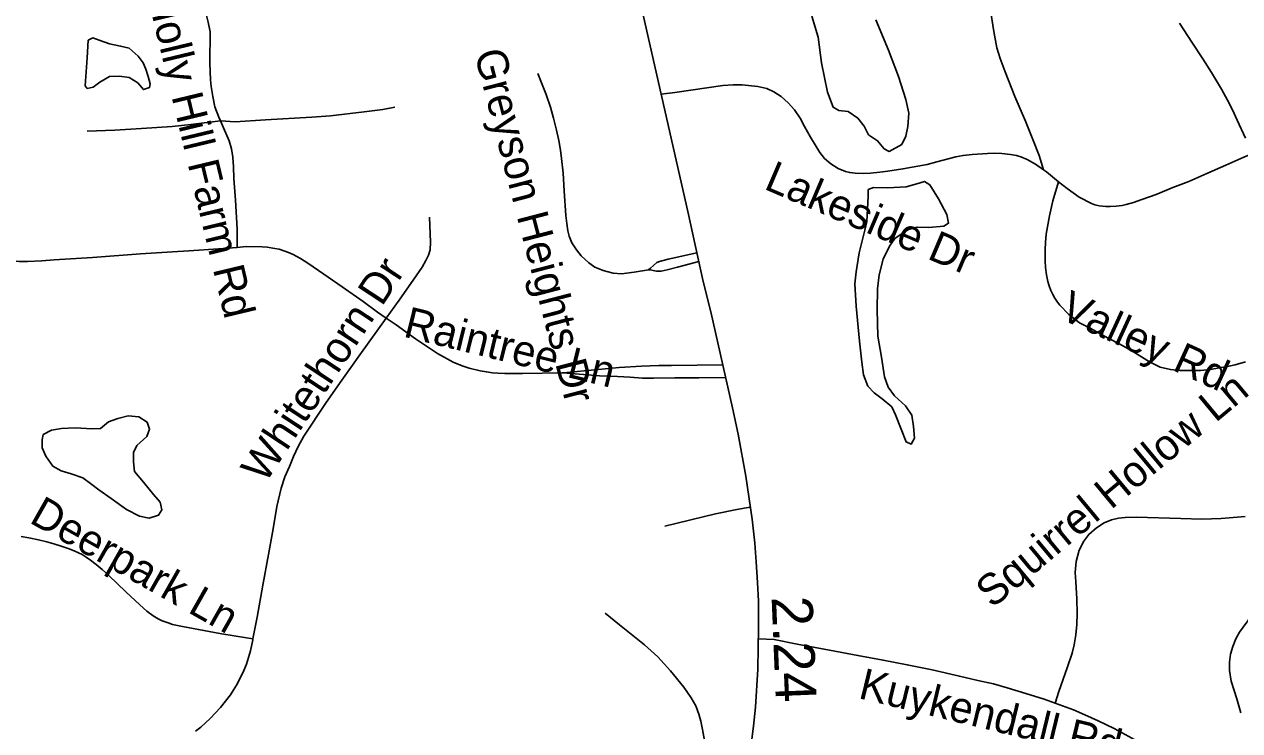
# Model space of a CAD drawing. Extents: x 1383679 to 1536984, y 460658 to 651027.
# Drawn here: x 1467622 to 1471343, y 488257 to 490420 of the extents above; entities that cross this region are included whole.
import ezdxf

# ---------------------------------------------------------------- set-up
doc = ezdxf.new("R2010")
doc.units = 0
for name, color, linetype in [('Exist Hydrographic Misc Water Feature', 7, 'Continuous'), ('Exist Road Non-System Type 51', 7, 'Continuous'), ('Exist Road Non-System Type 51 Label', 7, 'Continuous'), ('Exist Road Primary NC Attributed', 7, 'Continuous'), ('Exist Road Secondary Mileage Hundredths English Label', 7, 'Continuous')]:
    doc.layers.add(name, color=color, linetype=linetype)

msp = doc.modelspace()

# ---------------------------------------------------------------- linework, layer by layer
at = {"layer": 'Exist Hydrographic Misc Water Feature'}
for points in [[(1470033.3, 490445.1), (1470052.1, 490381.5), (1470062.6, 490302.5), (1470081, 490212.7), (1470098.3, 490166.4), (1470116, 490156.2), (1470143.9, 490153.2), (1470173.7, 490132.9), (1470193.2, 490108.7), (1470206.7, 490082.2), (1470234.3, 490063.6), (1470254, 490039.4), (1470269.8, 490030.9), (1470308.1, 490052.2), (1470320.6, 490078.2), (1470327.2, 490107.6), (1470330, 490147.8), (1470320.6, 490189.8), (1470298, 490260.9), (1470267.5, 490341.1), (1470229.2, 490433.8)], [(1468001, 490260.3), (1467993.4, 490282.6), (1467985.8, 490302.5), (1467970.1, 490323.3), (1467942.5, 490347.7), (1467916.6, 490353.9), (1467882.8, 490360.4), (1467851, 490371.7), (1467831.1, 490379.4), (1467816.9, 490371.5), (1467814, 490318.2), (1467808.4, 490232.2), (1467814.2, 490223.9), (1467832.2, 490227.6), (1467852.5, 490242.8), (1467882.9, 490260.3), (1467912.9, 490262.1), (1467943, 490257.4), (1467968.7, 490241.3), (1467986.3, 490220.4), (1468004.4, 490226.6), (1468006.5, 490238.1), (1468001, 490260.3)], [(1470321.9, 489922.3), (1470265.8, 489919.3), (1470221.8, 489920.2), (1470205.6, 489914), (1470205.3, 489894.3), (1470201.9, 489816.4), (1470195.3, 489790.3), (1470178.1, 489720.9), (1470169, 489662.8), (1470164.4, 489625.1), (1470169, 489556.9), (1470179, 489450), (1470186, 489385.9), (1470191.2, 489346.4), (1470204.6, 489311.7), (1470224.3, 489291.6), (1470247.9, 489273), (1470277.5, 489248.7), (1470289.2, 489224.6), (1470306.3, 489180), (1470321.7, 489141.9), (1470337.4, 489135), (1470347.8, 489152.9), (1470344.4, 489189.1), (1470339.1, 489223.6), (1470319.6, 489251.9), (1470286.2, 489282.1), (1470266.6, 489308.8), (1470255.1, 489341), (1470246.3, 489401.1), (1470235.4, 489465.3), (1470233, 489545.8), (1470234.1, 489609.8), (1470238.9, 489653.1), (1470251.7, 489701.3), (1470270.5, 489741.2), (1470287, 489764.6), (1470309.3, 489779.8), (1470329.4, 489791.7), (1470355.6, 489799.4), (1470391.6, 489798.6), (1470437.7, 489801.8), (1470451.9, 489811.3), (1470446.3, 489837.7), (1470421.2, 489885.8), (1470394, 489929), (1470378.1, 489939.2), (1470354.1, 489931.5), (1470321.9, 489922.3)], [(1467777.3, 489184.1), (1467735.2, 489182.5), (1467705.1, 489177.3), (1467678.8, 489163.9), (1467676.5, 489147.5), (1467676.1, 489123.8), (1467687.7, 489098.1), (1467709.1, 489067.3), (1467734.8, 489052.9), (1467764.8, 489044), (1467800.4, 489031.8), (1467828.1, 489010.8), (1467849.8, 488994.7), (1467887.3, 488967.7), (1467934.7, 488934.7), (1467974.4, 488914.2), (1468004.3, 488907.9), (1468032.5, 488917.2), (1468042.8, 488933.4), (1468037.2, 488957.3), (1468017.6, 488979.9), (1467986.3, 489018.3), (1467958.9, 489050.8), (1467955.5, 489080.4), (1467955.9, 489109.1), (1467966.3, 489130.2), (1467996.9, 489158.4), (1468005.2, 489180.3), (1467997.7, 489201.8), (1467972, 489218.7), (1467940, 489221.1), (1467907.8, 489213.5), (1467879.6, 489202.5), (1467855.2, 489182.5), (1467829.2, 489181.4), (1467777.3, 489184.1)]]:
    msp.add_lwpolyline(points, dxfattribs=at)
at = {"layer": 'Exist Road Non-System Type 51'}
for points in [[(1468166.8, 490474), (1468177.1, 490455.2), (1468184.6, 490427), (1468190.4, 490397), (1468190.1, 490301.5), (1468192, 490250.3), (1468193.8, 490230.2), (1468198.4, 490199.7), (1468205.2, 490168), (1468216.8, 490135.8), (1468221.8, 490124.4)], [(1470741.9, 489974.9), (1470729.2, 490018.7), (1470711.4, 490062.8), (1470686.8, 490124), (1470654.8, 490199.3), (1470625.4, 490275.2), (1470609.5, 490315.5), (1470599.7, 490348.1), (1470590.1, 490398.7), (1470578.7, 490470)], [(1471158.4, 490423.9), (1471196.5, 490365.7), (1471230, 490314.3), (1471256.9, 490273.2), (1471287.5, 490221.7), (1471305.7, 490188.5), (1471320.7, 490158.5), (1471335.4, 490126.4), (1471360.5, 490072)], [(1469194, 490269.9), (1469205, 490241.2), (1469219.5, 490205.7), (1469233, 490166.2), (1469242.3, 490132.5), (1469251.6, 490096.4), (1469258.2, 490064.9), (1469263.2, 490035.3), (1469266.7, 490009.6), (1469271.1, 489964.2), (1469275, 489910.1), (1469279.9, 489834.6), (1469282.8, 489810.3), (1469285.8, 489787.6), (1469289.6, 489771.9), (1469298.2, 489751.6), (1469312.3, 489729.3), (1469326.5, 489710.9), (1469350, 489690.3), (1469369, 489677), (1469393.9, 489666.7), (1469424.5, 489658), (1469450.6, 489656.4), (1469488.7, 489661.2), (1469532.9, 489668.9)], [(1470741.9, 489974.9), (1470717.9, 489992.1), (1470692.7, 490006.5), (1470672.6, 490014.6), (1470659.8, 490018.2), (1470641.3, 490022.2), (1470615.3, 490025.1), (1470591.9, 490025.7), (1470570.5, 490024.7), (1470524.4, 490021.2), (1470495.9, 490018.9), (1470474.1, 490015), (1470415.3, 489999.1), (1470386.3, 489991.5), (1470311.9, 489977.8), (1470265.4, 489970.5), (1470241, 489967.1), (1470212.5, 489964.5), (1470191.1, 489963.2), (1470165.8, 489964.3), (1470149.3, 489966.4), (1470135.8, 489969.2), (1470113.5, 489978.5), (1470090.9, 489992.8), (1470071.9, 490009.9), (1470057.3, 490027.9), (1470029, 490075.2), (1470011, 490107.2), (1469996.8, 490132.6), (1469979.8, 490158.2), (1469960.9, 490180.3), (1469938.9, 490199.7), (1469916.2, 490213.9), (1469894.7, 490223.5), (1469867.5, 490230), (1469819.8, 490235.2), (1469792.6, 490235.2), (1469760.1, 490233.1), (1469613.4, 490211.1), (1469571.5, 490206.5)], [(1468221.8, 490124.4), (1468266.9, 490122), (1468360.6, 490128.3), (1468501.6, 490135.8), (1468559.2, 490139.8), (1468662.2, 490152.5), (1468719.8, 490160), (1468756, 490166.8)], [(1467814, 490093.2), (1467898.6, 490096.1), (1467980.2, 490101.2), (1468074.1, 490107.6), (1468131.6, 490113.3), (1468221.8, 490124.4)], [(1468221.8, 490124.4), (1468231.1, 490103), (1468248.5, 490063.8), (1468255.6, 490039.1), (1468260.5, 490013.2), (1468262.2, 489983.5), (1468263.4, 489947.7), (1468268.6, 489881.4), (1468273.1, 489792.6), (1468272.9, 489737.2)], [(1471380.4, 490024.2), (1471355.6, 490013.9), (1471300.2, 489989.3), (1471242.7, 489963.1), (1471187.1, 489939.4), (1471138.7, 489920.5), (1471087, 489899.3), (1471043.9, 489883.4), (1471018.4, 489874.9), (1470995.8, 489868.6), (1470982.9, 489865.8), (1470965.3, 489863.4), (1470946.7, 489862.1), (1470933.2, 489862.8), (1470923.5, 489863.6), (1470912.8, 489864.9), (1470899.8, 489867.7), (1470889, 489871.5), (1470851.8, 489891.2), (1470814.6, 489917.3), (1470788.3, 489938.3)], [(1470788.3, 489938.3), (1470751.2, 489968.2), (1470741.9, 489974.9)], [(1471361.2, 489386.2), (1471329, 489377.3), (1471305.4, 489372.4), (1471280.1, 489367.9), (1471253.8, 489363.6), (1471223, 489360.3), (1471187.7, 489359.9), (1471160, 489360.4), (1471130.9, 489362.9), (1471100, 489370), (1471066.5, 489386.5), (1471013.2, 489420.4), (1470978.5, 489439.9), (1470940.4, 489459.4), (1470885.3, 489489.7), (1470852.6, 489506.3), (1470820.1, 489531.6), (1470792.6, 489560.3), (1470785.4, 489569.5), (1470777.4, 489582), (1470771, 489592.9), (1470765, 489604.9), (1470759.9, 489619), (1470755.6, 489632.9), (1470751.9, 489653.5), (1470748.5, 489675.4), (1470747, 489696.3), (1470747, 489713.5), (1470747, 489730.8), (1470748.3, 489751.8), (1470750.6, 489777.9), (1470760.8, 489834.1), (1470770.6, 489879.9), (1470788.3, 489938.3)], [(1468272.9, 489737.2), (1468216.5, 489732.6), (1468125, 489726.3), (1468075, 489723.2), (1467977.5, 489717), (1467830, 489706), (1467712.5, 489699.6), (1467675.1, 489695.8), (1467631, 489693.6), (1467605.9, 489694.5), (1467561.2, 489698.7), (1467532, 489702.6), (1467499, 489709.3), (1467464.7, 489718.1), (1467414.4, 489734.6), (1467350.4, 489759.9), (1467263.7, 489798.7), (1467185, 489831.1), (1467105.4, 489865.4)], [(1468729.9, 489520.7), (1468769.1, 489575.1), (1468821, 489650.4), (1468839.6, 489676.5), (1468851.2, 489696.6), (1468858.8, 489713), (1468864.2, 489730), (1468865.7, 489753.1), (1468862.7, 489830)], [(1468729.9, 489520.7), (1468702.9, 489539), (1468658.8, 489571.2), (1468594.9, 489616.2), (1468538.6, 489654.9), (1468490, 489688.9), (1468467.2, 489703.4), (1468444.7, 489715.1), (1468430.6, 489721.2), (1468415.8, 489726.5), (1468401.9, 489731.3), (1468388.2, 489734.1), (1468365.2, 489737.9), (1468349.7, 489739.1), (1468301.4, 489739.6), (1468272.9, 489737.2)], [(1469532.9, 489668.9), (1469539.4, 489673.9), (1469548, 489682), (1469558.2, 489690.7), (1469566.4, 489694.1), (1469592.9, 489700.9), (1469680.7, 489720.2)], [(1469532.9, 489668.9), (1469538.8, 489668.8), (1469546.7, 489666.6), (1469557.4, 489664.2), (1469561.1, 489664), (1469571.4, 489664.5), (1469589.9, 489668.5), (1469622.1, 489676.6), (1469686.7, 489693.5)], [(1468321.5, 488538.4), (1468334.7, 488604.5), (1468351.5, 488702.8), (1468368.8, 488796.5), (1468383.1, 488875.7), (1468394.9, 488943.3), (1468408.5, 488999.6), (1468418.9, 489034.9), (1468433.5, 489066), (1468445.5, 489096.6), (1468460.3, 489127.3), (1468477.3, 489159.2), (1468545.9, 489262), (1468594.1, 489330.3), (1468649.1, 489408.3), (1468706.4, 489488), (1468729.9, 489520.7)], [(1469271.4, 489352.6), (1469268.3, 489352.9), (1469146.8, 489351.3), (1469093.3, 489351.3), (1469071.1, 489352.2), (1469055.2, 489353.5), (1469036.7, 489355.7), (1469017.9, 489359.4), (1468983.5, 489367.2), (1468962.2, 489374.5), (1468934.6, 489385.4), (1468887.2, 489412.2), (1468819.6, 489457.6), (1468760, 489500.1), (1468729.9, 489520.7)], [(1469271.4, 489352.6), (1469443, 489369.6), (1469511.5, 489373.6), (1469564.8, 489375.6), (1469603.3, 489375.7), (1469760, 489377.7)], [(1469768.9, 489339), (1469686.8, 489337.9), (1469613.6, 489337.5), (1469548.1, 489336.2), (1469514.1, 489337), (1469476.3, 489339.4), (1469437.5, 489341.4), (1469383, 489344.2), (1469271.4, 489352.6)], [(1469582.7, 488883), (1469737.9, 488920.7), (1469803.1, 488934.4), (1469832.2, 488940), (1469845.5, 488941.9)], [(1470778.2, 488341.4), (1470789.6, 488377.2), (1470815.1, 488449.7), (1470829.7, 488494.5), (1470836.5, 488520.4), (1470841.4, 488550.8), (1470844.7, 488581.8), (1470845.6, 488616.3), (1470844.4, 488661.3), (1470841.2, 488712.8), (1470839.7, 488741.9), (1470842, 488775), (1470851.4, 488809.8), (1470865.4, 488837.4), (1470880.9, 488858.2), (1470905, 488878.7), (1470928.4, 488893.9), (1470950.1, 488903.3), (1470971.9, 488907.9), (1470992, 488910.1), (1471027.5, 488910.9), (1471162.9, 488906.8), (1471227.7, 488904.7), (1471286.4, 488906.6), (1471360.2, 488913)], [(1468321.5, 488538.4), (1468270.7, 488546.6), (1468220.5, 488555), (1468154.7, 488566.8), (1468106, 488576), (1468075, 488582.5), (1468061.6, 488586.9), (1468043.3, 488593.9), (1468031.4, 488599.9), (1468016.1, 488609), (1467997, 488623.1), (1467974.9, 488642.2), (1467932.6, 488682.7), (1467880.5, 488732.6), (1467860.1, 488751), (1467841.5, 488766.2), (1467824.1, 488779.6), (1467811.3, 488788.7), (1467798.3, 488796.6), (1467787.4, 488802.1), (1467774.1, 488808), (1467756.3, 488814.7), (1467734.4, 488822.3), (1467712.4, 488829), (1467690.6, 488835.1), (1467664.9, 488841.4), (1467635.4, 488847.6), (1467611.7, 488852.2)], [(1469823.7, 488058.6), (1469787.8, 488062.7), (1469763.9, 488068.3), (1469751.1, 488074.4), (1469742.3, 488081.1), (1469735.7, 488089.5), (1469729.2, 488105.8), (1469715.5, 488166.2), (1469698.5, 488260.7), (1469693.4, 488286.3), (1469687.3, 488307.8), (1469677.3, 488333.6), (1469663.8, 488357.5), (1469641.5, 488390.6), (1469600.4, 488440.1), (1469561.3, 488483.2), (1469520.4, 488520.3), (1469444.2, 488580.9), (1469399.8, 488617.4)], [(1471378.9, 488609.2), (1471342.5, 488558.7), (1471331.4, 488538.1), (1471321.7, 488515.1), (1471314.7, 488491.3), (1471311.5, 488467.1), (1471312.2, 488441.5), (1471317.5, 488408.3), (1471333.9, 488354.4), (1471347.1, 488311.3)], [(1468145.6, 488255.5), (1468161.9, 488267.3), (1468191.1, 488294.5), (1468222.5, 488327.6), (1468253, 488366.8), (1468274.7, 488401.7), (1468293.7, 488441), (1468302.4, 488461), (1468314.2, 488501.3), (1468321, 488535.6), (1468321.5, 488538.4)], [(1470778.2, 488341.4), (1470744.3, 488353.3), (1470688.4, 488371), (1470631.3, 488388.4), (1470589.3, 488400.6), (1470540.9, 488411.2), (1470485, 488424), (1470401, 488443.4), (1470325.4, 488459.1), (1470251.4, 488472.9), (1470174.3, 488487.6), (1470070.4, 488506.6), (1469988.5, 488521.9), (1469917.9, 488536.1), (1469869.3, 488538.8)], [(1471264.7, 488060.5), (1471240.2, 488078.9), (1471197.8, 488111.6), (1471140.8, 488152.2), (1471091.5, 488185.8), (1471048.8, 488213.9), (1471003.5, 488239.5), (1470958.3, 488263.4), (1470909.7, 488287.5), (1470868.5, 488306), (1470834.3, 488320.6), (1470800.7, 488333.6), (1470778.2, 488341.4)]]:
    msp.add_lwpolyline(points, dxfattribs=at)
at = {"layer": 'Exist Road Primary NC Attributed'}
msp.add_lwpolyline([(1469837.8, 488141.9), (1469854.8, 488271.1), (1469860.1, 488328.6), (1469867.6, 488445.5), (1469869.1, 488510.6), (1469869.4, 488570.1), (1469869.4, 488611.6), (1469869.3, 488653.6), (1469866.5, 488710.6), (1469862.7, 488774.3), (1469858.5, 488831), (1469850.8, 488905), (1469831.3, 489036.8), (1469807.2, 489165.6), (1469790.2, 489245.4), (1469723.6, 489539.9), (1469700.3, 489633.1), (1469653.4, 489846.8), (1469361.6, 491132.5), (1469289.1, 491413.8), (1469222.9, 491630.3), (1469152.5, 491853.3), (1468825.7, 492878.7)], dxfattribs=at)

# ---------------------------------------------------------------- texts
at = {"layer": 'Exist Road Non-System Type 51 Label'}
for s, rotation, p in [('Holly Hill Farm Rd', 283.4851, (1467997.8, 490509)), ('Greyson Heights Dr', 284.6209, (1468998.9, 490332.3)), ('Lakeside Dr', 336.865, (1469883.1, 489917.5)), ('Whitethorn Dr', 56.6117, (1468359, 489011.4)), ('Valley Rd', 335.3828, (1470787.1, 489521.5)), ('Raintree Ln', 346.1458, (1468779.1, 489464.4)), ('Squirrel Hollow Ln', 39.7723, (1470585.4, 488629.5)), ('Deerpark Ln', 330.4802, (1467633.5, 488896.3)), ('Kuykendall Rd', 346.3503, (1470172.5, 488357.3))]:
    msp.add_text(s, height=95, rotation=rotation, dxfattribs=at).set_placement(p)
at = {"layer": 'Exist Road Secondary Mileage Hundredths English Label'}
msp.add_text('2.24', height=125, rotation=272.3486, dxfattribs=at).set_placement((1469909.7, 488666.7))

doc.saveas('drawing.dxf')
